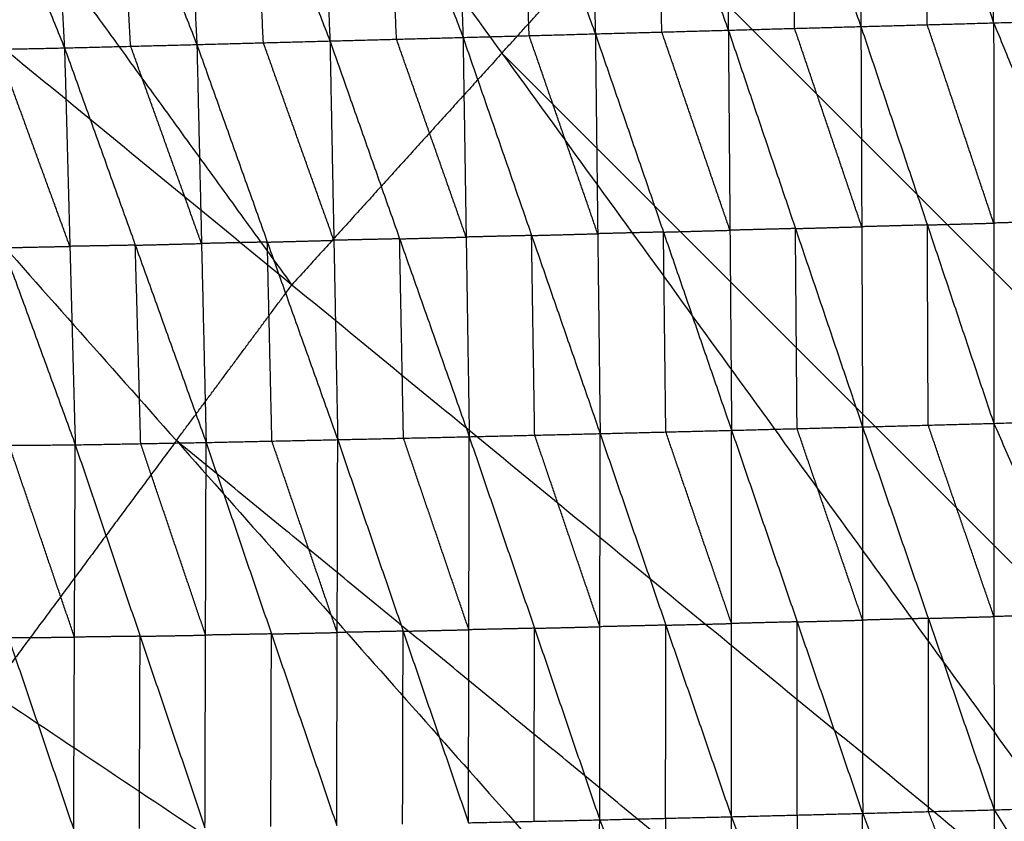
# Model space of a CAD drawing. Header units: millimetres. Extents: x -106 to 110, y -96 to 120.
# Tile 316 of 656: x -26.91 to -20.27, y 30.41 to 35.81. Entities that reach past the tile are written whole.
import ezdxf

# ---------------------------------------------------------------- set-up
doc = ezdxf.new("R2010")
doc.units = ezdxf.units.MM
doc.header["$MEASUREMENT"] = 0
doc.layers.add('Default', color=7, linetype='Continuous', true_color=0x000000)

msp = doc.modelspace()

# ---------------------------------------------------------------- linework, layer by layer
at = {"layer": 'Default'}
for points in [[(-22.0265, 47.6429, 3.8092), (-18.5585, 40.1014, 3.779), (-15.0905, 32.5599, 3.7488)], [(-22.0265, 47.6429, 3.8092), (-17.508, 40.8805, 3.779), (-12.9895, 34.1181, 3.7488)], [(-25.4096, 45.1337, 3.8092), (-21.2192, 37.9685, 3.779), (-17.0287, 30.8032, 3.7488)], [(-25.4096, 45.1337, 3.8092), (-20.2501, 38.8468, 3.779), (-15.0905, 32.5599, 3.7488)], [(-28.5306, 42.3051, 3.8092), (-23.658, 35.5851, 3.779), (-18.7854, 28.865, 3.7488)], [(-28.5306, 42.3051, 3.8092), (-22.7796, 36.5541, 3.779), (-17.0287, 30.8032, 3.7488)], [(-25.0723, 34.0246, 3.779), (-27.5086, 37.3846, 3.7941), (-29.9449, 40.7446, 3.8092)], [(-31.3592, 39.1841, 3.8092), (-25.8514, 32.9741, 3.779), (-20.3436, 26.764, 3.7488)], [(-31.3592, 39.1841, 3.8092), (-25.0723, 34.0246, 3.779), (-18.7854, 28.865, 3.7488)], [(-20.344, 35.7892, -3.1014), (-20.3438, 37.1443, -2.9849), (-20.3435, 38.4995, -2.8684)], [(-23.0955, 38.419, -2.8802), (-23.0618, 37.0671, -3.0003), (-23.0281, 35.7153, -3.1204)], [(-23.0955, 38.419, -2.8802), (-22.6138, 37.0794, -2.9964), (-22.132, 35.7398, -3.1126)], [(-22.1768, 38.4464, -2.8755), (-22.1544, 37.0931, -2.9941), (-22.132, 35.7398, -3.1126)], [(-22.1768, 38.4464, -2.8755), (-21.7077, 37.1054, -2.9906), (-21.2386, 35.7644, -3.1057)], [(-21.2609, 38.4732, -2.8711), (-21.2497, 37.1188, -2.9884), (-21.2386, 35.7644, -3.1057)], [(-21.2609, 38.4732, -2.8711), (-20.8025, 37.1312, -2.9862), (-20.344, 35.7892, -3.1014)], [(-24.9283, 38.3624, -2.8836), (-24.8724, 37.0149, -3.0073), (-24.8164, 35.6673, -3.1309)], [(-24.9283, 38.3624, -2.8836), (-24.4241, 37.0268, -3.0054), (-23.9198, 35.6912, -3.1271)], [(-24.0098, 38.3911, -2.8834), (-23.9648, 37.0411, -3.0052), (-23.9198, 35.6912, -3.1271)], [(-24.0098, 38.3911, -2.8834), (-23.5189, 37.0532, -3.0019), (-23.0281, 35.7153, -3.1204)], [(-26.7614, 38.3019, -2.8683), (-26.6833, 36.9611, -2.9952), (-26.6053, 35.6204, -3.1221)], [(-26.7614, 38.3019, -2.8683), (-26.2373, 36.9724, -2.9991), (-25.7132, 35.643, -3.13)], [(-25.8464, 38.3325, -2.8793), (-25.7798, 36.9877, -3.0046), (-25.7132, 35.643, -3.13)], [(-25.8464, 38.3325, -2.8793), (-25.3314, 36.9999, -3.0051), (-24.8164, 35.6673, -3.1309)], [(-27.6768, 38.2704, -2.8485), (-27.141, 36.9454, -2.9853), (-26.6053, 35.6204, -3.1221)], [(-16.0596, 31.6815, 3.7488), (-18.6394, 34.825, 3.7639), (-21.2192, 37.9685, 3.779)], [(-21.6853, 35.7521, -3.1092), (-21.6965, 36.4287, -3.0499), (-21.7077, 37.1054, -2.9906)], [(-20.7913, 35.7768, -3.1036), (-20.7969, 36.454, -3.0449), (-20.8025, 37.1312, -2.9862)], [(-24.3681, 35.6792, -3.129), (-24.3961, 36.353, -3.0672), (-24.4241, 37.0268, -3.0054)], [(-23.474, 35.7032, -3.1237), (-23.4964, 36.3782, -3.0628), (-23.5189, 37.0532, -3.0019)], [(-22.58, 35.7275, -3.1165), (-22.5969, 36.4034, -3.0565), (-22.6138, 37.0794, -2.9964)], [(-26.1592, 35.6317, -3.1261), (-26.1983, 36.3021, -3.0626), (-26.2373, 36.9724, -2.9991)], [(-25.2648, 35.6551, -3.1305), (-25.2981, 36.3275, -3.0678), (-25.3314, 36.9999, -3.0051)], [(-23.658, 35.5851, 3.779), (-23.2188, 36.0696, 3.779), (-22.7796, 36.5541, 3.779)], [(-33.8683, 35.801, 3.8092), (-27.7784, 30.1607, 3.779), (-21.6884, 24.5204, 3.7488)], [(-33.8683, 35.801, 3.8092), (-27.106, 31.2825, 3.779), (-20.3436, 26.764, 3.7488)], [(-22.132, 35.7398, -3.1126), (-21.6853, 35.7521, -3.1092), (-21.2386, 35.7644, -3.1057)], [(-21.2386, 35.7644, -3.1057), (-20.7913, 35.7768, -3.1036), (-20.344, 35.7892, -3.1014)], [(-21.2386, 35.7644, -3.1057), (-21.2329, 34.4154, -2.957), (-21.2272, 33.0664, -2.8084)], [(-21.2386, 35.7644, -3.1057), (-20.7909, 34.4274, -2.9553), (-20.3432, 33.0903, -2.805)], [(-20.3436, 34.4398, -2.9532), (-20.5675, 35.1083, -3.0284), (-20.7913, 35.7768, -3.1036)], [(-20.344, 35.7892, -3.1014), (-19.8076, 35.8047, -3.1016), (-19.2711, 35.8201, -3.1018)], [(-20.344, 35.7892, -3.1014), (-20.3436, 34.4398, -2.9532), (-20.3432, 33.0903, -2.805)], [(-20.344, 35.7892, -3.1014), (-19.7949, 34.4558, -2.9534), (-19.2458, 33.1224, -2.8054)], [(-23.9198, 35.6912, -3.1271), (-23.474, 35.7032, -3.1237), (-23.0281, 35.7153, -3.1204)], [(-23.012, 34.3683, -2.9701), (-23.243, 35.0358, -3.0469), (-23.474, 35.7032, -3.1237)], [(-23.0281, 35.7153, -3.1204), (-22.58, 35.7275, -3.1165), (-22.132, 35.7398, -3.1126)], [(-23.0281, 35.7153, -3.1204), (-23.012, 34.3683, -2.9701), (-22.9959, 33.0213, -2.8198)], [(-23.0281, 35.7153, -3.1204), (-22.5691, 34.3794, -2.9671), (-22.1101, 33.0434, -2.8138)], [(-22.121, 34.3916, -2.9632), (-22.3505, 35.0596, -3.0399), (-22.58, 35.7275, -3.1165)], [(-22.132, 35.7398, -3.1126), (-22.121, 34.3916, -2.9632), (-22.1101, 33.0434, -2.8138)], [(-22.132, 35.7398, -3.1126), (-21.6796, 34.4031, -2.9605), (-21.2272, 33.0664, -2.8084)], [(-21.2329, 34.4154, -2.957), (-21.4591, 35.0838, -3.0331), (-21.6853, 35.7521, -3.1092)], [(-26.6053, 35.6204, -3.1221), (-26.1592, 35.6317, -3.1261), (-25.7132, 35.643, -3.13)], [(-25.682, 34.3023, -2.9771), (-25.9206, 34.967, -3.0516), (-26.1592, 35.6317, -3.1261)], [(-25.7132, 35.643, -3.13), (-25.2648, 35.6551, -3.1305), (-24.8164, 35.6673, -3.1309)], [(-25.7132, 35.643, -3.13), (-25.682, 34.3023, -2.9771), (-25.6508, 32.9615, -2.8242)], [(-25.7132, 35.643, -3.13), (-25.2386, 34.3118, -2.9783), (-24.7641, 32.9806, -2.8266)], [(-24.7902, 34.3239, -2.9787), (-25.0275, 34.9895, -3.0546), (-25.2648, 35.6551, -3.1305)], [(-24.8164, 35.6673, -3.1309), (-24.3681, 35.6792, -3.129), (-23.9198, 35.6912, -3.1271)], [(-24.8164, 35.6673, -3.1309), (-24.7902, 34.3239, -2.9787), (-24.7641, 32.9806, -2.8266)], [(-24.8164, 35.6673, -3.1309), (-24.347, 34.3338, -2.9777), (-23.8777, 33.0004, -2.8245)], [(-23.8988, 34.3458, -2.9758), (-24.1334, 35.0125, -3.0524), (-24.3681, 35.6792, -3.129)], [(-23.9198, 35.6912, -3.1271), (-23.8988, 34.3458, -2.9758), (-23.8777, 33.0004, -2.8245)], [(-23.9198, 35.6912, -3.1271), (-23.4578, 34.3562, -2.9734), (-22.9959, 33.0213, -2.8198)], [(-27.502, 35.6019, -3.1047), (-27.0536, 35.6111, -3.1134), (-26.6053, 35.6204, -3.1221)], [(-27.502, 35.6019, -3.1047), (-27.0174, 34.2739, -2.9601), (-26.5328, 32.9458, -2.8154)], [(-26.569, 34.2831, -2.9688), (-26.8113, 34.9471, -3.0411), (-27.0536, 35.6111, -3.1134)], [(-26.6053, 35.6204, -3.1221), (-26.569, 34.2831, -2.9688), (-26.5328, 32.9458, -2.8154)], [(-26.6053, 35.6204, -3.1221), (-26.128, 34.2909, -2.9732), (-25.6508, 32.9615, -2.8242)], [(-23.658, 35.5851, 3.779), (-24.3651, 34.8048, 3.779), (-25.0723, 34.0246, 3.779)], [(-17.907, 29.8341, 3.7488), (-20.7825, 32.7096, 3.7639), (-23.658, 35.5851, 3.779)], [(-20.7909, 34.4274, -2.9553), (-20.5673, 34.4336, -2.9543), (-20.3436, 34.4398, -2.9532)], [(-19.7949, 34.4558, -2.9534), (-20.0693, 34.4478, -2.9533), (-20.3436, 34.4398, -2.9532)], [(-22.5691, 34.3794, -2.9671), (-22.7905, 34.3738, -2.9686), (-23.012, 34.3683, -2.9701)], [(-22.5691, 34.3794, -2.9671), (-22.345, 34.3855, -2.9652), (-22.121, 34.3916, -2.9632)], [(-22.553, 33.0324, -2.8168), (-22.561, 33.7059, -2.892), (-22.5691, 34.3794, -2.9671)], [(-21.6796, 34.4031, -2.9605), (-21.9003, 34.3974, -2.9619), (-22.121, 34.3916, -2.9632)], [(-21.6796, 34.4031, -2.9605), (-21.4563, 34.4093, -2.9588), (-21.2329, 34.4154, -2.957)], [(-21.6686, 33.0549, -2.8111), (-21.6741, 33.729, -2.8858), (-21.6796, 34.4031, -2.9605)], [(-20.7909, 34.4274, -2.9553), (-21.0119, 34.4214, -2.9562), (-21.2329, 34.4154, -2.957)], [(-20.7852, 33.0784, -2.8067), (-20.7881, 33.7529, -2.881), (-20.7909, 34.4274, -2.9553)], [(-25.2386, 34.3118, -2.9783), (-25.4603, 34.307, -2.9777), (-25.682, 34.3023, -2.9771)], [(-25.2386, 34.3118, -2.9783), (-25.0144, 34.3179, -2.9785), (-24.7902, 34.3239, -2.9787)], [(-25.2075, 32.971, -2.8254), (-25.223, 33.6414, -2.9018), (-25.2386, 34.3118, -2.9783)], [(-24.347, 34.3338, -2.9777), (-24.5686, 34.3289, -2.9782), (-24.7902, 34.3239, -2.9787)], [(-24.347, 34.3338, -2.9777), (-24.1229, 34.3398, -2.9768), (-23.8988, 34.3458, -2.9758)], [(-24.3209, 32.9905, -2.8255), (-24.334, 33.6622, -2.9016), (-24.347, 34.3338, -2.9777)], [(-23.4578, 34.3562, -2.9734), (-23.6783, 34.351, -2.9746), (-23.8988, 34.3458, -2.9758)], [(-23.4578, 34.3562, -2.9734), (-23.2349, 34.3623, -2.9717), (-23.012, 34.3683, -2.9701)], [(-23.4368, 33.0108, -2.8222), (-23.4473, 33.6835, -2.8978), (-23.4578, 34.3562, -2.9734)], [(-27.0174, 34.2739, -2.9601), (-26.7932, 34.2785, -2.9644), (-26.569, 34.2831, -2.9688)], [(-26.128, 34.2909, -2.9732), (-26.3485, 34.287, -2.971), (-26.569, 34.2831, -2.9688)], [(-26.128, 34.2909, -2.9732), (-25.905, 34.2966, -2.9751), (-25.682, 34.3023, -2.9771)], [(-26.0918, 32.9537, -2.8198), (-26.1099, 33.6223, -2.8965), (-26.128, 34.2909, -2.9732)], [(-25.8514, 32.9741, 3.779), (-25.4618, 33.4993, 3.779), (-25.0723, 34.0246, 3.779)], [(-20.3432, 33.0903, -2.805), (-19.7945, 33.1064, -2.8052), (-19.2458, 33.1224, -2.8054)], [(-22.9959, 33.0213, -2.8198), (-22.553, 33.0324, -2.8168), (-22.1101, 33.0434, -2.8138)], [(-22.1108, 30.4397, -1.8191), (-22.1104, 31.7415, -2.3165), (-22.1101, 33.0434, -2.8138)], [(-22.1101, 33.0434, -2.8138), (-21.6686, 33.0549, -2.8111), (-21.2272, 33.0664, -2.8084)], [(-22.1101, 33.0434, -2.8138), (-21.6684, 31.7528, -2.3156), (-21.2267, 30.4622, -1.8173)], [(-21.227, 31.7643, -2.3128), (-21.4478, 32.4096, -2.562), (-21.6686, 33.0549, -2.8111)], [(-21.2272, 33.0664, -2.8084), (-20.7852, 33.0784, -2.8067), (-20.3432, 33.0903, -2.805)], [(-21.2272, 33.0664, -2.8084), (-21.227, 31.7643, -2.3128), (-21.2267, 30.4622, -1.8173)], [(-21.2272, 33.0664, -2.8084), (-20.7841, 31.7762, -2.3123), (-20.341, 30.4859, -1.8163)], [(-20.3421, 31.7881, -2.3106), (-20.5637, 32.4333, -2.5586), (-20.7852, 33.0784, -2.8067)], [(-20.3432, 33.0903, -2.805), (-20.3421, 31.7881, -2.3106), (-20.341, 30.4859, -1.8163)], [(-20.3432, 33.0903, -2.805), (-19.7751, 31.805, -2.3112), (-19.2069, 30.5196, -1.8174)], [(-25.6508, 32.9615, -2.8242), (-25.2075, 32.971, -2.8254), (-24.7641, 32.9806, -2.8266)], [(-24.7708, 30.3812, -1.8199), (-24.7674, 31.6809, -2.3232), (-24.7641, 32.9806, -2.8266)], [(-24.7641, 32.9806, -2.8266), (-24.3209, 32.9905, -2.8255), (-23.8777, 33.0004, -2.8245)], [(-24.7641, 32.9806, -2.8266), (-24.3235, 31.6897, -2.324), (-23.8829, 30.3989, -1.8214)], [(-23.8803, 31.6996, -2.323), (-24.1006, 32.3451, -2.5743), (-24.3209, 32.9905, -2.8255)], [(-23.8829, 30.3989, -1.8214), (-23.8803, 31.6996, -2.323), (-23.8777, 33.0004, -2.8245)], [(-23.8777, 33.0004, -2.8245), (-23.4368, 33.0108, -2.8222), (-22.9959, 33.0213, -2.8198)], [(-23.8777, 33.0004, -2.8245), (-23.4381, 31.7094, -2.3227), (-22.9985, 30.4184, -1.8208)], [(-22.9972, 31.7199, -2.3203), (-23.217, 32.3654, -2.5712), (-23.4368, 33.0108, -2.8222)], [(-22.9985, 30.4184, -1.8208), (-22.9972, 31.7199, -2.3203), (-22.9959, 33.0213, -2.8198)], [(-22.9959, 33.0213, -2.8198), (-22.5533, 31.7305, -2.3195), (-22.1108, 30.4397, -1.8191)], [(-22.1104, 31.7415, -2.3165), (-22.3317, 32.387, -2.5666), (-22.553, 33.0324, -2.8168)], [(-27.4227, 32.9387, -2.798), (-26.9777, 32.9423, -2.8067), (-26.5328, 32.9458, -2.8154)], [(-27.4227, 32.9387, -2.798), (-26.9829, 31.6461, -2.3022), (-26.5432, 30.3535, -1.8064)], [(-25.8514, 32.9741, 3.779), (-26.4787, 32.1283, 3.779), (-27.106, 31.2825, 3.779)], [(-26.538, 31.6497, -2.3109), (-26.7579, 32.296, -2.5588), (-26.9777, 32.9423, -2.8067)], [(-26.5432, 30.3535, -1.8064), (-26.538, 31.6497, -2.3109), (-26.5328, 32.9458, -2.8154)], [(-26.5328, 32.9458, -2.8154), (-26.0918, 32.9537, -2.8198), (-25.6508, 32.9615, -2.8242)], [(-26.5328, 32.9458, -2.8154), (-26.0957, 31.6555, -2.3154), (-25.6586, 30.3651, -1.8153)], [(-25.6547, 31.6633, -2.3198), (-25.8732, 32.3085, -2.5698), (-26.0918, 32.9537, -2.8198)], [(-19.5645, 27.8145, 3.7488), (-22.7079, 30.3943, 3.7639), (-25.8514, 32.9741, 3.779)], [(-25.6586, 30.3651, -1.8153), (-25.6547, 31.6633, -2.3198), (-25.6508, 32.9615, -2.8242)], [(-25.6508, 32.9615, -2.8242), (-25.2108, 31.6713, -2.322), (-24.7708, 30.3812, -1.8199)], [(-24.7674, 31.6809, -2.3232), (-24.9874, 32.326, -2.5743), (-25.2075, 32.971, -2.8254)], [(-36.0338, 32.1882, 3.8092), (-29.4203, 27.172, 3.779), (-22.8068, 22.1557, 3.7488)], [(-36.0338, 32.1882, 3.8092), (-28.8611, 28.3543, 3.779), (-21.6884, 24.5204, 3.7488)], [(-20.7841, 31.7762, -2.3123), (-20.5631, 31.7822, -2.3115), (-20.3421, 31.7881, -2.3106)], [(-19.7751, 31.805, -2.3112), (-20.0586, 31.7965, -2.3109), (-20.3421, 31.7881, -2.3106)], [(-23.4381, 31.7094, -2.3227), (-23.2176, 31.7146, -2.3215), (-22.9972, 31.7199, -2.3203)], [(-22.5533, 31.7305, -2.3195), (-22.7752, 31.7252, -2.3199), (-22.9972, 31.7199, -2.3203)], [(-22.5546, 30.429, -1.82), (-22.554, 31.0798, -2.0697), (-22.5533, 31.7305, -2.3195)], [(-22.5533, 31.7305, -2.3195), (-22.3319, 31.736, -2.318), (-22.1104, 31.7415, -2.3165)], [(-21.6684, 31.7528, -2.3156), (-21.8894, 31.7472, -2.316), (-22.1104, 31.7415, -2.3165)], [(-21.6687, 30.4509, -1.8182), (-21.6685, 31.1019, -2.0669), (-21.6684, 31.7528, -2.3156)], [(-21.6684, 31.7528, -2.3156), (-21.4477, 31.7586, -2.3142), (-21.227, 31.7643, -2.3128)], [(-20.7841, 31.7762, -2.3123), (-21.0055, 31.7703, -2.3126), (-21.227, 31.7643, -2.3128)], [(-20.7839, 30.4741, -1.8168), (-20.784, 31.1251, -2.0645), (-20.7841, 31.7762, -2.3123)], [(-26.9829, 31.6461, -2.3022), (-26.7605, 31.6479, -2.3066), (-26.538, 31.6497, -2.3109)], [(-26.0957, 31.6555, -2.3154), (-26.3168, 31.6526, -2.3131), (-26.538, 31.6497, -2.3109)], [(-26.1009, 30.3593, -1.8109), (-26.0983, 31.0074, -2.0631), (-26.0957, 31.6555, -2.3154)], [(-26.0957, 31.6555, -2.3154), (-25.8752, 31.6594, -2.3176), (-25.6547, 31.6633, -2.3198)], [(-25.2108, 31.6713, -2.322), (-25.4327, 31.6673, -2.3209), (-25.6547, 31.6633, -2.3198)], [(-25.2147, 30.3731, -1.8176), (-25.2127, 31.0222, -2.0698), (-25.2108, 31.6713, -2.322)], [(-25.2108, 31.6713, -2.322), (-24.9891, 31.6761, -2.3226), (-24.7674, 31.6809, -2.3232)], [(-24.3235, 31.6897, -2.324), (-24.5455, 31.6853, -2.3236), (-24.7674, 31.6809, -2.3232)], [(-24.3268, 30.39, -1.8207), (-24.3252, 31.0399, -2.0723), (-24.3235, 31.6897, -2.324)], [(-24.3235, 31.6897, -2.324), (-24.1019, 31.6947, -2.3235), (-23.8803, 31.6996, -2.323)], [(-23.4381, 31.7094, -2.3227), (-23.6592, 31.7045, -2.3228), (-23.8803, 31.6996, -2.323)], [(-23.4407, 30.4087, -1.8211), (-23.4394, 31.059, -2.0719), (-23.4381, 31.7094, -2.3227)], [(-22.1108, 30.4397, -1.8191), (-21.6687, 30.4509, -1.8182), (-21.2267, 30.4622, -1.8173)], [(-21.2366, 28.1255, 0.0247), (-21.2316, 29.2938, -0.8963), (-21.2267, 30.4622, -1.8173)], [(-21.2267, 30.4622, -1.8173), (-20.7839, 30.4741, -1.8168), (-20.341, 30.4859, -1.8163)], [(-21.2267, 30.4622, -1.8173), (-20.7819, 29.3065, -0.897), (-20.3372, 28.1507, 0.0232)], [(-20.3391, 29.3183, -0.8965), (-20.5615, 29.8962, -1.3566), (-20.7839, 30.4741, -1.8168)], [(-20.341, 30.4859, -1.8163), (-19.774, 30.5028, -1.8168), (-19.2069, 30.5196, -1.8174)], [(-20.341, 30.4859, -1.8163), (-20.3391, 29.3183, -0.8965), (-20.3372, 28.1507, 0.0232)], [(-20.341, 30.4859, -1.8163), (-19.6196, 29.3403, -0.8975), (-18.8982, 28.1947, 0.0212)], [(-23.8829, 30.3989, -1.8214), (-23.4407, 30.4087, -1.8211), (-22.9985, 30.4184, -1.8208)], [(-23.0355, 28.0765, 0.0281), (-23.017, 29.2475, -0.8963), (-22.9985, 30.4184, -1.8208)], [(-22.9985, 30.4184, -1.8208), (-22.5546, 30.429, -1.82), (-22.1108, 30.4397, -1.8191)], [(-22.9985, 30.4184, -1.8208), (-22.5661, 29.2595, -0.8973), (-22.1338, 28.1007, 0.0263)], [(-22.5546, 30.429, -1.82), (-22.5604, 29.8443, -1.3586), (-22.5661, 29.2595, -0.8973)], [(-22.1338, 28.1007, 0.0263), (-22.1223, 29.2702, -0.8964), (-22.1108, 30.4397, -1.8191)], [(-22.1108, 30.4397, -1.8191), (-21.6737, 29.2826, -0.8972), (-21.2366, 28.1255, 0.0247)], [(-21.6687, 30.4509, -1.8182), (-21.6712, 29.8668, -1.3577), (-21.6737, 29.2826, -0.8972)]]:
    msp.add_open_spline(points, degree=2, dxfattribs=at)

doc.saveas('drawing.dxf')
